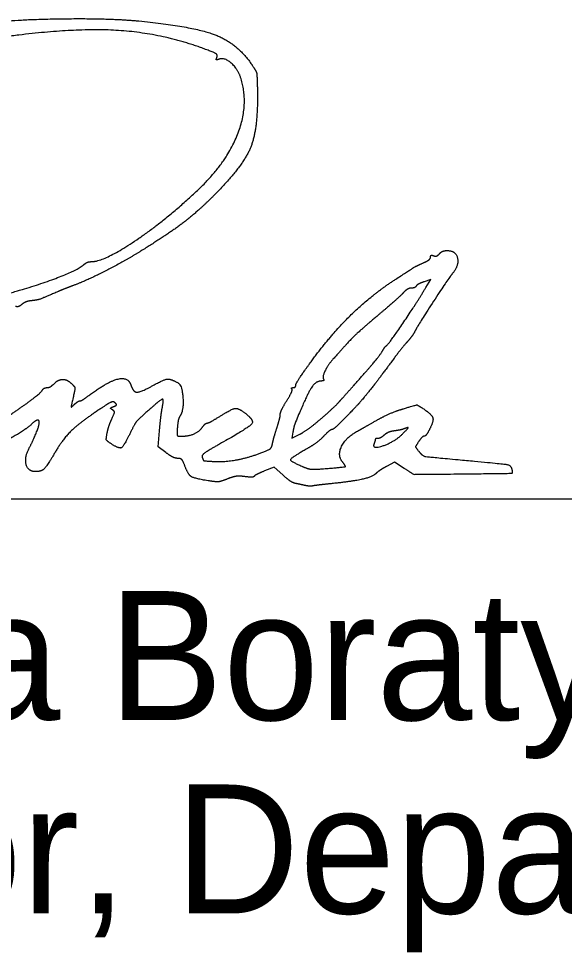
# Model space of a CAD drawing. Extents: x 0 to 42.5, y 0 to 22.
# Drawn here: x 25.09 to 25.682, y 7.199 to 8.213 of the extents above; entities that cross this region are included whole.
import ezdxf

# ---------------------------------------------------------------- set-up
doc = ezdxf.new("R2010")
doc.units = 0
for name, color, linetype in [('Default', 7, 'Continuous'), ('SH_Data', 7, 'Continuous'), ('SH_Text', 7, 'Continuous')]:
    doc.layers.add(name, color=color, linetype=linetype)

msp = doc.modelspace()

# ---------------------------------------------------------------- linework, layer by layer
at = {"layer": 'Default'}
for points in [[(25.5318, 7.9205), (25.5372, 7.9294), (25.5298, 7.9268)], [(25.2494, 7.7415), (25.2411, 7.7478), (25.2426, 7.7649)], [(25.3874, 7.7635), (25.3864, 7.757), (25.3951, 7.7614)], [(25.3764, 7.7172), (25.3672, 7.7254), (25.3567, 7.7214)], [(25.5083, 7.7242), (25.4976, 7.731), (25.4892, 7.7264)]]:
    msp.add_lwpolyline(points, dxfattribs=at)
for points in [[(25.0619, 8.2069), (25.0687, 8.2111), (25.1857, 8.2134), (25.2201, 8.21)], [(25.2201, 8.21), (25.2794, 8.2041), (25.3269, 8.1858), (25.3427, 8.1628)], [(25.2926, 8.1792), (25.242, 8.1982), (25.1341, 8.2022), (25.0437, 8.1884)], [(25.3049, 8.1706), (25.3059, 8.1731), (25.3024, 8.1755), (25.2926, 8.1792)], [(25.3073, 8.1685), (25.3047, 8.1675), (25.304, 8.1682), (25.3049, 8.1706)], [(25.3307, 8.1486), (25.3274, 8.1584), (25.313, 8.1707), (25.3073, 8.1685)], [(25.3427, 8.1628), (25.3476, 8.1555), (25.3486, 8.1512), (25.3489, 8.1333)], [(25.2852, 8.0274), (25.3161, 8.0568), (25.34, 8.1204), (25.3307, 8.1486)], [(25.3489, 8.1333), (25.3496, 8.0926), (25.3335, 8.0529), (25.3041, 8.023)], [(25.1685, 7.9487), (25.1826, 7.9487), (25.2507, 7.9946), (25.2852, 8.0274)], [(25.3041, 8.023), (25.2855, 8.0041), (25.2531, 7.9792), (25.2226, 7.9603)], [(25.2226, 7.9603), (25.2035, 7.9485), (25.1622, 7.9275), (25.1481, 7.9224)], [(25.5466, 7.9573), (25.5482, 7.9592), (25.5519, 7.9607), (25.5548, 7.9607)], [(25.5548, 7.9607), (25.5643, 7.9607), (25.568, 7.9447), (25.5606, 7.9357)], [(25.1603, 7.9454), (25.1624, 7.9472), (25.1661, 7.9487), (25.1685, 7.9487)], [(25.5291, 7.9474), (25.5334, 7.9493), (25.5369, 7.9521), (25.5369, 7.9537)], [(25.5369, 7.9537), (25.5369, 7.9552), (25.5384, 7.9559), (25.5403, 7.9551)], [(25.5403, 7.9551), (25.5422, 7.9544), (25.545, 7.9554), (25.5466, 7.9573)], [(25.0485, 7.9068), (25.0854, 7.915), (25.1517, 7.9379), (25.1603, 7.9454)], [(25.5001, 7.9304), (25.5191, 7.9426), (25.5209, 7.9437), (25.5291, 7.9474)], [(25.4055, 7.8378), (25.4278, 7.8686), (25.4728, 7.9127), (25.5001, 7.9304)], [(25.5606, 7.9357), (25.5564, 7.9307), (25.5236, 7.8802), (25.5204, 7.8741)], [(25.1481, 7.9224), (25.1435, 7.9207), (25.1364, 7.918), (25.1325, 7.9162)], [(25.489, 7.8575), (25.4918, 7.8595), (25.52, 7.901), (25.5318, 7.9205)], [(25.5158, 7.9199), (25.5136, 7.9199), (25.5097, 7.9175), (25.507, 7.9145)], [(25.5212, 7.9221), (25.5204, 7.9209), (25.518, 7.9199), (25.5158, 7.9199)], [(25.5298, 7.9268), (25.5258, 7.9254), (25.5219, 7.9233), (25.5212, 7.9221)], [(25.1325, 7.9162), (25.1154, 7.9088), (25.1105, 7.9071), (25.1039, 7.9063)], [(25.507, 7.9145), (25.5043, 7.9116), (25.4918, 7.9005), (25.4793, 7.89)], [(25.0931, 7.9022), (25.091, 7.9004), (25.0879, 7.8995), (25.0863, 7.9001)], [(25.1039, 7.9063), (25.1, 7.9059), (25.0952, 7.9041), (25.0931, 7.9022)], [(25.4793, 7.89), (25.4597, 7.8734), (25.448, 7.862), (25.4313, 7.8432)], [(25.5204, 7.8741), (25.5187, 7.8706), (25.5148, 7.8652), (25.5118, 7.8619)], [(25.4851, 7.8524), (25.4863, 7.8546), (25.4881, 7.8569), (25.489, 7.8575)], [(25.5118, 7.8619), (25.5088, 7.8587), (25.4999, 7.8474), (25.492, 7.8367)], [(25.4538, 7.8146), (25.4691, 7.8317), (25.4827, 7.8481), (25.4851, 7.8524)], [(25.3905, 7.8145), (25.3905, 7.8159), (25.3972, 7.8264), (25.4055, 7.8378)], [(25.4313, 7.8432), (25.4255, 7.8366), (25.4192, 7.8237), (25.4206, 7.8213)], [(25.492, 7.8367), (25.4841, 7.8261), (25.4765, 7.8159), (25.475, 7.814)], [(25.1277, 7.8158), (25.1326, 7.8208), (25.1426, 7.8209), (25.1475, 7.8159)], [(25.1657, 7.8033), (25.1859, 7.8184), (25.2086, 7.824), (25.2116, 7.8146)], [(25.2354, 7.8142), (25.2474, 7.8208), (25.2546, 7.8216), (25.2628, 7.817)], [(25.2628, 7.817), (25.2672, 7.8145), (25.2689, 7.7865), (25.265, 7.7813)], [(25.4184, 7.8191), (25.412, 7.8191), (25.4025, 7.804), (25.3904, 7.7747)], [(25.4206, 7.8213), (25.4214, 7.8201), (25.4204, 7.8191), (25.4184, 7.8191)], [(25.0725, 7.7771), (25.0911, 7.7894), (25.1135, 7.8061), (25.1152, 7.8089)], [(25.1152, 7.8089), (25.1163, 7.8106), (25.1186, 7.8119), (25.1204, 7.8119)], [(25.1204, 7.8119), (25.1223, 7.8119), (25.1255, 7.8137), (25.1277, 7.8158)], [(25.1475, 7.8159), (25.1507, 7.8128), (25.1509, 7.8103), (25.1488, 7.8011)], [(25.2116, 7.8146), (25.214, 7.807), (25.2221, 7.8069), (25.2354, 7.8142)], [(25.3807, 7.7976), (25.3846, 7.8039), (25.3871, 7.8097), (25.3863, 7.8105)], [(25.3863, 7.8105), (25.3855, 7.8113), (25.3862, 7.8119), (25.3877, 7.8119)], [(25.3877, 7.8119), (25.3892, 7.8119), (25.3905, 7.8131), (25.3905, 7.8145)], [(25.4382, 7.7971), (25.4413, 7.8006), (25.4484, 7.8085), (25.4538, 7.8146)], [(25.475, 7.814), (25.4617, 7.7976), (25.4572, 7.7925), (25.4453, 7.7803)], [(25.1488, 7.8011), (25.1465, 7.7909), (25.1466, 7.7904), (25.1504, 7.7939)], [(25.1504, 7.7939), (25.1526, 7.7959), (25.1553, 7.7975), (25.1562, 7.7975)], [(25.1562, 7.7975), (25.1572, 7.7975), (25.1615, 7.8001), (25.1657, 7.8033)], [(25.1943, 7.7955), (25.1925, 7.7973), (25.1866, 7.7945), (25.1741, 7.786)], [(25.2455, 7.7897), (25.2474, 7.7992), (25.2447, 7.7996), (25.2354, 7.7914)], [(25.3737, 7.7829), (25.3737, 7.7847), (25.3769, 7.7914), (25.3807, 7.7976)], [(25.4181, 7.7783), (25.426, 7.7851), (25.4351, 7.7936), (25.4382, 7.7971)], [(25.1741, 7.786), (25.1544, 7.7726), (25.1372, 7.7555), (25.1289, 7.7411)], [(25.1915, 7.7878), (25.1893, 7.7892), (25.1896, 7.7901), (25.1927, 7.7913)], [(25.1908, 7.778), (25.1937, 7.7842), (25.1938, 7.7864), (25.1915, 7.7878)], [(25.1927, 7.7913), (25.1957, 7.7924), (25.1962, 7.7936), (25.1943, 7.7955)], [(25.2354, 7.7914), (25.2195, 7.7774), (25.2158, 7.773), (25.2103, 7.7616)], [(25.2426, 7.7649), (25.2434, 7.7743), (25.2447, 7.7854), (25.2455, 7.7897)], [(25.3081, 7.7807), (25.321, 7.789), (25.3286, 7.7898), (25.3363, 7.7837)], [(25.4781, 7.7763), (25.486, 7.7808), (25.4992, 7.7865), (25.5074, 7.789)], [(25.5074, 7.789), (25.5215, 7.7932), (25.5226, 7.7932), (25.5285, 7.7894)], [(25.5285, 7.7894), (25.5381, 7.7831), (25.5405, 7.7757), (25.5359, 7.7667)], [(25.1121, 7.7738), (25.1121, 7.7769), (25.1081, 7.7764), (25.1045, 7.7729)], [(25.1857, 7.7623), (25.1865, 7.7665), (25.1888, 7.7736), (25.1908, 7.778)], [(25.265, 7.7813), (25.2637, 7.7797), (25.2624, 7.774), (25.262, 7.7687)], [(25.2945, 7.7735), (25.2957, 7.7735), (25.3018, 7.7768), (25.3081, 7.7807)], [(25.3363, 7.7837), (25.346, 7.7761), (25.3391, 7.7682), (25.3076, 7.7505)], [(25.3702, 7.7687), (25.3721, 7.7747), (25.3737, 7.781), (25.3737, 7.7829)], [(25.3951, 7.7614), (25.3998, 7.7639), (25.4102, 7.7715), (25.4181, 7.7783)], [(25.4453, 7.7803), (25.4378, 7.7726), (25.4308, 7.7663), (25.4297, 7.7663)], [(25.4585, 7.7653), (25.4614, 7.7668), (25.4702, 7.7718), (25.4781, 7.7763)], [(25.1045, 7.7729), (25.0949, 7.7638), (25.0562, 7.745), (25.0377, 7.7405)], [(25.1015, 7.7471), (25.1056, 7.7548), (25.1121, 7.7711), (25.1121, 7.7738)], [(25.262, 7.7687), (25.2615, 7.7612), (25.2622, 7.7591), (25.2654, 7.7591)], [(25.2654, 7.7591), (25.2737, 7.7591), (25.2857, 7.764), (25.289, 7.7687)], [(25.289, 7.7687), (25.2908, 7.7713), (25.2933, 7.7735), (25.2945, 7.7735)], [(25.3654, 7.7517), (25.3661, 7.7551), (25.3683, 7.7628), (25.3702, 7.7687)], [(25.3904, 7.7747), (25.3893, 7.7721), (25.388, 7.767), (25.3874, 7.7635)], [(25.4297, 7.7663), (25.4286, 7.7663), (25.4247, 7.7632), (25.4211, 7.7594)], [(25.5093, 7.7676), (25.5067, 7.7666), (25.5013, 7.7654), (25.4975, 7.7649)], [(25.5069, 7.7621), (25.5124, 7.7676), (25.513, 7.769), (25.5093, 7.7676)], [(25.5359, 7.7667), (25.5337, 7.7625), (25.531, 7.7591), (25.5299, 7.7591)], [(25.1903, 7.7508), (25.1853, 7.7541), (25.1845, 7.7561), (25.1857, 7.7623)], [(25.2103, 7.7616), (25.2036, 7.7479), (25.1988, 7.7453), (25.1903, 7.7508)], [(25.4211, 7.7594), (25.4175, 7.7556), (25.4094, 7.7494), (25.4031, 7.7458)], [(25.4415, 7.7309), (25.4354, 7.7383), (25.4452, 7.7581), (25.4585, 7.7653)], [(25.4755, 7.751), (25.473, 7.7445), (25.4984, 7.7534), (25.5069, 7.7621)], [(25.4769, 7.7557), (25.4769, 7.7552), (25.4763, 7.7531), (25.4755, 7.751)], [(25.4797, 7.7567), (25.4782, 7.7567), (25.4769, 7.7563), (25.4769, 7.7557)], [(25.4865, 7.7603), (25.4843, 7.7584), (25.4813, 7.7567), (25.4797, 7.7567)], [(25.4975, 7.7649), (25.4936, 7.7644), (25.4887, 7.7623), (25.4865, 7.7603)], [(25.5299, 7.7591), (25.5288, 7.7591), (25.5261, 7.7565), (25.524, 7.7533)], [(25.1082, 7.7207), (25.0998, 7.7207), (25.0958, 7.7365), (25.1015, 7.7471)], [(25.3076, 7.7505), (25.2943, 7.743), (25.2881, 7.7382), (25.289, 7.736)], [(25.3527, 7.741), (25.3615, 7.7444), (25.3645, 7.7469), (25.3654, 7.7517)], [(25.4031, 7.7458), (25.3852, 7.7354), (25.3842, 7.7321), (25.3971, 7.7266)], [(25.524, 7.7533), (25.5205, 7.748), (25.5206, 7.7471), (25.5244, 7.7424)], [(25.1289, 7.7411), (25.1207, 7.727), (25.1143, 7.7207), (25.1082, 7.7207)], [(25.2624, 7.7351), (25.2599, 7.7351), (25.254, 7.738), (25.2494, 7.7415)], [(25.27, 7.7273), (25.2681, 7.7325), (25.2656, 7.7351), (25.2624, 7.7351)], [(25.289, 7.736), (25.2903, 7.7326), (25.291, 7.7324), (25.3029, 7.7317)], [(25.3029, 7.7317), (25.3134, 7.7311), (25.3396, 7.736), (25.3527, 7.741)], [(25.5244, 7.7424), (25.528, 7.7379), (25.533, 7.7368), (25.5669, 7.7337)], [(25.2953, 7.7108), (25.2803, 7.7132), (25.2735, 7.7177), (25.27, 7.7273)], [(25.3971, 7.7266), (25.4039, 7.7236), (25.4104, 7.723), (25.4239, 7.7241)], [(25.4239, 7.7241), (25.4434, 7.7257), (25.4452, 7.7264), (25.4415, 7.7309)], [(25.4892, 7.7264), (25.4846, 7.724), (25.4794, 7.7204), (25.4775, 7.7186)], [(25.5669, 7.7337), (25.616, 7.7292), (25.6243, 7.7276), (25.6252, 7.7228)], [(25.3353, 7.7153), (25.3295, 7.7161), (25.3222, 7.7151), (25.3164, 7.7128)], [(25.3454, 7.7156), (25.345, 7.7148), (25.3404, 7.7146), (25.3353, 7.7153)], [(25.3567, 7.7214), (25.3509, 7.7191), (25.3458, 7.7165), (25.3454, 7.7156)], [(25.391, 7.7077), (25.388, 7.7083), (25.3814, 7.7126), (25.3764, 7.7172)], [(25.4775, 7.7186), (25.4738, 7.7149), (25.4523, 7.71), (25.4289, 7.7076)], [(25.5549, 7.7177), (25.5192, 7.7174), (25.5188, 7.7174), (25.5083, 7.7242)], [(25.6252, 7.7228), (25.626, 7.7186), (25.624, 7.7185), (25.5549, 7.7177)], [(25.3164, 7.7128), (25.3094, 7.71), (25.3039, 7.7094), (25.2953, 7.7108)], [(25.4013, 7.7055), (25.3987, 7.7061), (25.394, 7.7071), (25.391, 7.7077)], [(25.4097, 7.7053), (25.4077, 7.7049), (25.4039, 7.705), (25.4013, 7.7055)], [(25.4289, 7.7076), (25.4203, 7.7067), (25.4117, 7.7057), (25.4097, 7.7053)]]:
    msp.add_open_spline(points, degree=2, dxfattribs=at)
at = {"layer": 'SH_Data'}
msp.add_line((24.5, 7.691), (28, 7.691), dxfattribs=at)

# ---------------------------------------------------------------- texts
at = {"layer": 'SH_Text'}
for s, p in [('Pamela Boratyn', (24.5, 7.451)), ('Director, Department of Transportation', (24.5, 7.241))]:
    msp.add_text(s, height=0.14, dxfattribs=at).set_placement(p)

doc.saveas('drawing.dxf')
